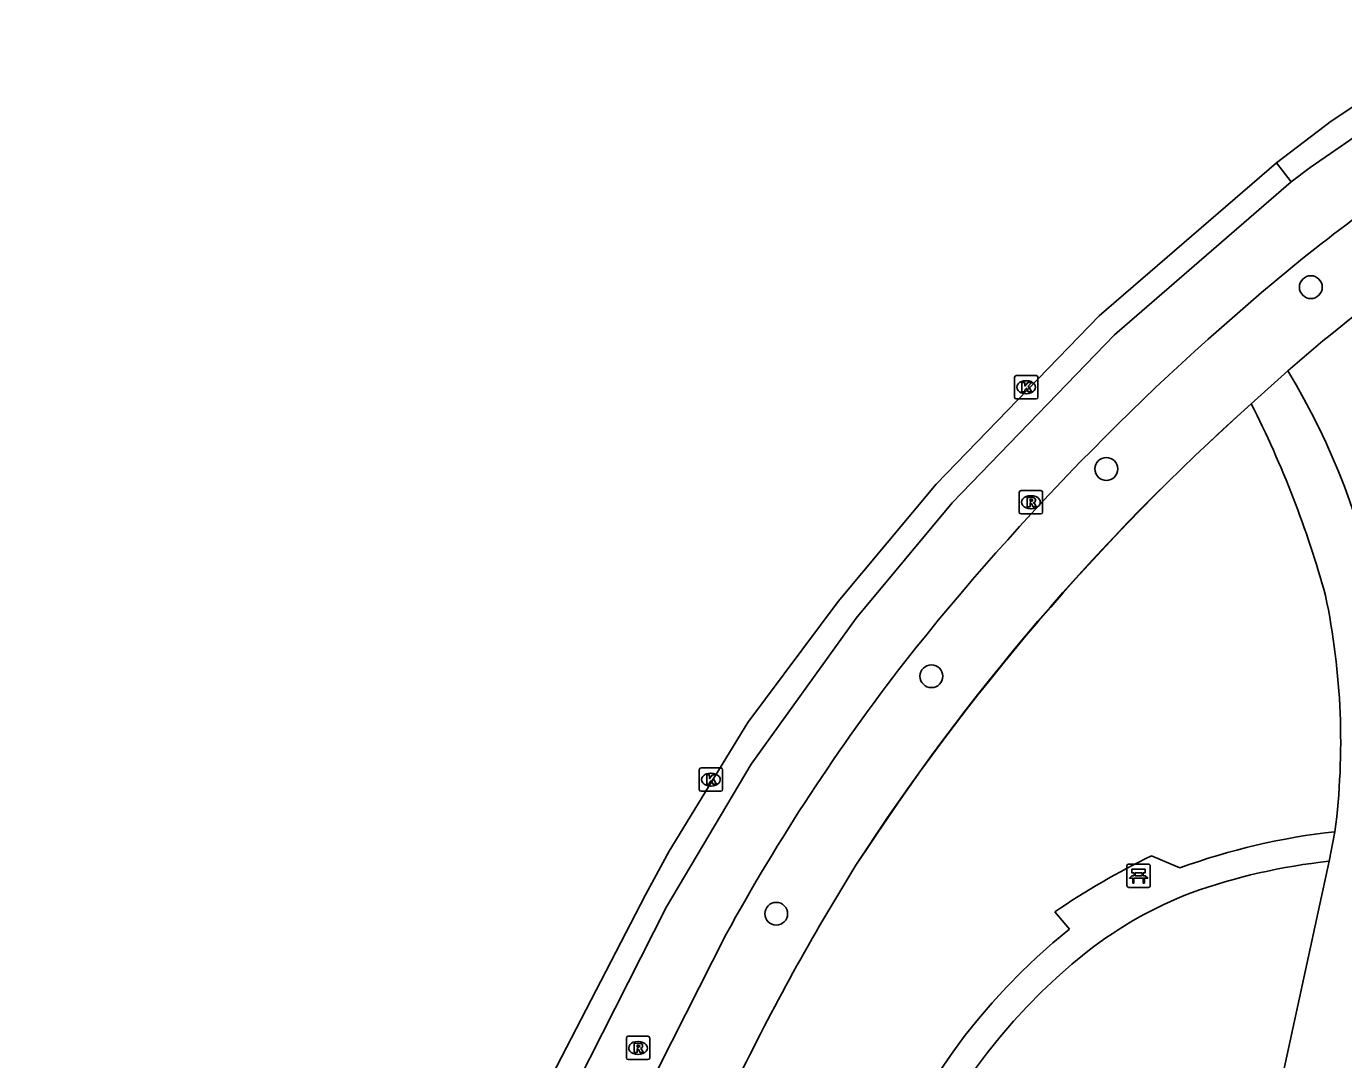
# Model space of a CAD drawing. Extents: x 159353 to 160616, y 385893 to 387321.
# Drawn here: x 159613.8 to 159670.3, y 387011.9 to 387056.2 of the extents above; entities that cross this region are included whole.
import ezdxf

# ---------------------------------------------------------------- set-up
doc = ezdxf.new("R2010")
doc.units = 0
for name, color, linetype in [('IMGEO_Bank', 7, 'Continuous'), ('IMGEO_Boom', 7, 'Continuous'), ('IMGEO_Fietspad_gesloten', 7, 'Continuous'), ('IMGEO_Hek', 7, 'Continuous'), ('IMGEO_Kolk', 7, 'Continuous'), ('IMGEO_Rijbaan_lokaal_gesloten', 7, 'Continuous'), ('IMGEO_Rioolput', 7, 'Continuous'), ('IMGEO_Voetpad_halfverhard', 7, 'Continuous'), ('IMGEO_Voetpad_open', 7, 'Continuous')]:
    doc.layers.add(name, color=color, linetype=linetype)

msp = doc.modelspace()

# ---------------------------------------------------------------- linework, layer by layer
at = {"layer": 'IMGEO_Bank'}
for p, q in [((159660.971, 387019.328), (159660.971, 387020.169)), ((159660.971, 387020.169), (159660.971, 387019.328)), ((159661.046, 387020.253), (159661.887, 387020.253)), ((159661.887, 387020.253), (159661.046, 387020.253)), ((159661.971, 387020.178), (159661.971, 387019.337)), ((159661.971, 387019.337), (159661.971, 387020.178)), ((159661.668, 387019.651), (159661.275, 387019.651)), ((159661.28, 387019.759), (159661.28, 387019.865)), ((159661.324, 387019.865), (159661.324, 387019.759)), ((159661.612, 387019.871), (159661.33, 387019.871)), ((159661.33, 387019.753), (159661.612, 387019.753)), ((159661.618, 387019.759), (159661.618, 387019.865)), ((159661.662, 387019.865), (159661.662, 387019.759)), ((159661.896, 387019.253), (159661.055, 387019.253)), ((159661.055, 387019.253), (159661.896, 387019.253))]:
    msp.add_line(p, q, dxfattribs=at)
for points in [[(159661.218, 387019.651), (159661.076, 387019.651), (159661.188, 387019.753), (159661.274, 387019.753)], [(159661.274, 387019.871), (159661.188, 387019.871), (159661.188, 387020.032), (159661.751, 387020.032), (159661.751, 387019.871), (159661.668, 387019.871)], [(159661.268, 387019.644), (159661.268, 387019.437), (159661.225, 387019.437), (159661.225, 387019.644)], [(159661.668, 387019.753), (159661.751, 387019.753), (159661.863, 387019.651), (159661.724, 387019.651)], [(159661.718, 387019.644), (159661.718, 387019.437), (159661.674, 387019.437), (159661.674, 387019.644)]]:
    msp.add_lwpolyline(points, dxfattribs=at)
for centre, radius, start, end in [((159661.049, 387020.175), 0.0779, 92.4484, 184.2845), ((159661.049, 387020.175), 0.0779, 92.4484, 184.2845), ((159661.893, 387020.175), 0.0779, 2.4484, 94.2845), ((159661.893, 387020.175), 0.0779, 2.4484, 94.2845), ((159661.218, 387019.644), 0.00671, 2.8957, 87.1043), ((159661.275, 387019.644), 0.00671, 92.8957, 177.1043), ((159661.273, 387019.864), 0.00671, 2.8957, 87.1043), ((159661.273, 387019.76), 0.00671, 272.8957, 357.1043), ((159661.33, 387019.864), 0.00671, 92.8957, 177.1043), ((159661.33, 387019.76), 0.00671, 182.8957, 267.1043), ((159661.612, 387019.864), 0.00671, 2.8957, 87.1043), ((159661.612, 387019.76), 0.00671, 272.8957, 357.1043), ((159661.669, 387019.864), 0.00671, 92.8957, 177.1043), ((159661.669, 387019.76), 0.00671, 182.8957, 267.1043), ((159661.667, 387019.644), 0.00671, 2.8957, 87.1043), ((159661.724, 387019.644), 0.00671, 92.8957, 177.1043), ((159661.049, 387019.331), 0.0779, 182.4484, 274.2845), ((159661.049, 387019.331), 0.0779, 182.4484, 274.2845), ((159661.893, 387019.331), 0.0779, 272.4484, 4.2845), ((159661.893, 387019.331), 0.0779, 272.4484, 4.2845)]:
    msp.add_arc(centre, radius, start, end, dxfattribs=at)
at = {"layer": 'IMGEO_Boom'}
for centre in [(159668.854, 387044.983), (159660.089, 387037.19), (159652.592, 387028.303), (159645.942, 387018.12)]:
    msp.add_circle(centre, 0.489, dxfattribs=at)
at = {"layer": 'IMGEO_Fietspad_gesloten'}
for points in [[(159676.358, 387055.294), (159668.819, 387050.114), (159668.004, 387049.492)], [(159668.004, 387049.492), (159660.435, 387042.942), (159653.481, 387035.743), (159649.362, 387030.799), (159644.874, 387024.537), (159641.239, 387018.415), (159631.915, 387000), (159623.923, 386984.217), (159623.751, 386984.289)], [(159613.802, 386957.615), (159626.451, 386982.977), (159635.066, 387000), (159643.792, 387017.242)]]:
    msp.add_lwpolyline(points, dxfattribs=at)
for centre, radius, start, end in [((159735.379, 386961.838), 107.667, 122.63899, 128.40438), ((159739.488, 386959.159), 112.33, 129.19772, 141.60342), ((159721.754, 386974.488), 88.915, 142.2472, 151.2598)]:
    msp.add_arc(centre, radius, start, end, dxfattribs=at)
at = {"layer": 'IMGEO_Hek'}
msp.add_lwpolyline([(159667.866, 387041.398), (159666.3, 387039.981)], dxfattribs=at)
for centre, radius, start, end in [((159710.478, 386992.768), 64.658, 125.6255, 131.22678), ((159730.469, 386967.883), 96.518, 131.66972, 147.1778), ((159734.394, 386967.24), 100.177, 148.08585, 154.17125)]:
    msp.add_arc(centre, radius, start, end, dxfattribs=at)
at = {"layer": 'IMGEO_Kolk'}
for p, q in [((159656.153, 387040.266), (159656.153, 387041.118)), ((159656.228, 387041.192), (159657.08, 387041.192)), ((159657.154, 387041.118), (159657.154, 387040.266)), ((159656.641, 387040.972), (159656.666, 387040.972)), ((159657.08, 387040.192), (159656.228, 387040.192)), ((159656.664, 387040.412), (159656.639, 387040.412)), ((159642.642, 387023.444), (159642.642, 387024.296)), ((159642.717, 387024.37), (159643.569, 387024.37)), ((159643.13, 387024.15), (159643.155, 387024.15)), ((159643.643, 387024.296), (159643.643, 387023.444)), ((159643.153, 387023.59), (159643.128, 387023.59)), ((159643.569, 387023.37), (159642.717, 387023.37))]:
    msp.add_line(p, q, dxfattribs=at)
for points in [[(159656.153, 387040.266), (159656.153, 387041.118)], [(159656.228, 387041.192), (159657.08, 387041.192)], [(159657.154, 387041.118), (159657.154, 387040.266)], [(159656.474, 387040.892), (159656.597, 387040.892), (159656.597, 387040.741), (159656.727, 387040.892), (159656.891, 387040.892), (159656.745, 387040.741), (159656.898, 387040.492), (159656.746, 387040.492), (159656.661, 387040.656), (159656.597, 387040.589), (159656.597, 387040.492), (159656.474, 387040.492), (159656.474, 387040.892)], [(159657.08, 387040.192), (159656.228, 387040.192)], [(159642.642, 387023.444), (159642.642, 387024.296)], [(159642.717, 387024.37), (159643.569, 387024.37)], [(159642.963, 387024.07), (159643.086, 387024.07), (159643.086, 387023.919), (159643.216, 387024.07), (159643.38, 387024.07), (159643.234, 387023.919), (159643.387, 387023.67), (159643.235, 387023.67), (159643.15, 387023.834), (159643.086, 387023.767), (159643.086, 387023.67), (159642.963, 387023.67), (159642.963, 387024.07)], [(159643.643, 387024.296), (159643.643, 387023.444)], [(159643.569, 387023.37), (159642.717, 387023.37)]]:
    msp.add_lwpolyline(points, dxfattribs=at)
for centre, start, end in [((159656.23, 387041.116), 91.552, 178.448), ((159656.23, 387041.116), 91.552, 178.448), ((159657.078, 387041.116), 1.552, 88.448), ((159657.078, 387041.116), 1.552, 88.448), ((159656.23, 387040.268), 181.552, 268.448), ((159656.23, 387040.268), 181.552, 268.448), ((159657.078, 387040.268), 271.552, 358.448), ((159657.078, 387040.268), 271.552, 358.448), ((159642.719, 387024.294), 91.552, 178.448), ((159642.719, 387024.294), 91.552, 178.448), ((159643.567, 387024.294), 1.552, 88.448), ((159643.567, 387024.294), 1.552, 88.448), ((159642.719, 387023.446), 181.552, 268.448), ((159642.719, 387023.446), 181.552, 268.448), ((159643.567, 387023.446), 271.552, 358.448), ((159643.567, 387023.446), 271.552, 358.448)]:
    msp.add_arc(centre, 0.0765, start, end, dxfattribs=at)
for centre, major_axis, ratio, start_param, end_param in [((159656.64, 387040.692), (-0.387, 0.002), 0.722429, 4.712389, 7.853982), ((159656.665, 387040.692), (-0.39, 0.002), 0.717154, 1.570796, 4.712389), ((159643.129, 387023.87), (-0.387, 0.002), 0.722429, 4.712389, 7.853982), ((159643.154, 387023.87), (-0.39, 0.002), 0.717154, 1.570796, 4.712389)]:
    msp.add_ellipse(centre, major_axis=major_axis, ratio=ratio, start_param=start_param, end_param=end_param, dxfattribs=at)
at = {"layer": 'IMGEO_Rijbaan_lokaal_gesloten'}
for points in [[(159667.38, 387050.32), (159669.721, 387052.097), (159675.843, 387056.165)], [(159622.923, 386984.639), (159625.471, 386989.66), (159630.644, 387000), (159633.763, 387006.233), (159640.342, 387018.931), (159641.346, 387020.808), (159644.731, 387026.319), (159648.595, 387031.506), (159652.794, 387036.54), (159659.779, 387043.757), (159667.38, 387050.32)]]:
    msp.add_lwpolyline(points, dxfattribs=at)
at = {"layer": 'IMGEO_Rioolput'}
for p, q in [((159656.358, 387035.337), (159656.358, 387036.189)), ((159656.433, 387036.263), (159657.285, 387036.263)), ((159656.846, 387036.043), (159656.871, 387036.043)), ((159657.359, 387036.189), (159657.359, 387035.337)), ((159656.869, 387035.483), (159656.844, 387035.483)), ((159657.285, 387035.263), (159656.433, 387035.263)), ((159639.518, 387011.941), (159639.518, 387012.793)), ((159639.593, 387012.867), (159640.445, 387012.867)), ((159640.519, 387012.793), (159640.519, 387011.941)), ((159640.006, 387012.647), (159640.031, 387012.647)), ((159640.445, 387011.867), (159639.593, 387011.867)), ((159640.029, 387012.087), (159640.004, 387012.087))]:
    msp.add_line(p, q, dxfattribs=at)
for points in [[(159656.358, 387035.337), (159656.358, 387036.189)], [(159656.433, 387036.263), (159657.285, 387036.263)], [(159656.947, 387035.961), (159656.695, 387035.963), (159656.695, 387035.563)], [(159657.359, 387036.189), (159657.359, 387035.337)], [(159656.695, 387035.563), (159656.819, 387035.563), (159656.819, 387035.725), (159656.83, 387035.725)], [(159656.873, 387035.882), (159656.819, 387035.882), (159656.819, 387035.801)], [(159656.819, 387035.801), (159656.871, 387035.801)], [(159656.877, 387035.696), (159656.948, 387035.563), (159657.088, 387035.563), (159657.023, 387035.689)], [(159657.285, 387035.263), (159656.433, 387035.263)], [(159639.518, 387011.941), (159639.518, 387012.793)], [(159639.593, 387012.867), (159640.445, 387012.867)], [(159640.519, 387012.793), (159640.519, 387011.941)], [(159640.107, 387012.565), (159639.855, 387012.567), (159639.855, 387012.167)], [(159639.855, 387012.167), (159639.979, 387012.167), (159639.979, 387012.329), (159639.99, 387012.329)], [(159640.033, 387012.486), (159639.979, 387012.486), (159639.979, 387012.405)], [(159639.979, 387012.405), (159640.031, 387012.405)], [(159640.037, 387012.3), (159640.108, 387012.167), (159640.248, 387012.167), (159640.183, 387012.293)], [(159640.445, 387011.867), (159639.593, 387011.867)]]:
    msp.add_lwpolyline(points, dxfattribs=at)
for centre, radius, start, end in [((159656.435, 387036.187), 0.0765, 91.552, 178.448), ((159656.435, 387036.187), 0.0765, 91.552, 178.448), ((159656.946, 387035.851), 0.109, 350.3612, 89.416), ((159657.283, 387036.187), 0.0765, 1.552, 88.448), ((159657.283, 387036.187), 0.0765, 1.552, 88.448), ((159656.829, 387035.672), 0.0533, 26.0293, 88.6989), ((159656.855, 387035.99), 0.19, 274.7715, 282.9687), ((159656.879, 387035.786), 0.0964, 77.0061, 93.1865), ((159656.893, 387035.843), 0.0378, 276.6634, 79.6772), ((159656.944, 387035.851), 0.112, 277.5842, 350.9817), ((159656.928, 387035.636), 0.108, 29.5134, 73.7905), ((159656.435, 387035.339), 0.0765, 181.552, 268.448), ((159656.435, 387035.339), 0.0765, 181.552, 268.448), ((159657.283, 387035.339), 0.0765, 271.552, 358.448), ((159657.283, 387035.339), 0.0765, 271.552, 358.448), ((159639.595, 387012.791), 0.0765, 91.552, 178.448), ((159639.595, 387012.791), 0.0765, 91.552, 178.448), ((159640.443, 387012.791), 0.0765, 1.552, 88.448), ((159640.443, 387012.791), 0.0765, 1.552, 88.448), ((159639.989, 387012.276), 0.0533, 26.0293, 88.6989), ((159640.015, 387012.594), 0.19, 274.7715, 282.9687), ((159640.039, 387012.39), 0.0964, 77.0061, 93.1865), ((159640.053, 387012.447), 0.0378, 276.6634, 79.6772), ((159640.106, 387012.455), 0.109, 350.3612, 89.416), ((159640.104, 387012.455), 0.112, 277.5842, 350.9817), ((159640.088, 387012.24), 0.108, 29.5134, 73.7905), ((159639.595, 387011.943), 0.0765, 181.552, 268.448), ((159639.595, 387011.943), 0.0765, 181.552, 268.448), ((159640.443, 387011.943), 0.0765, 271.552, 358.448), ((159640.443, 387011.943), 0.0765, 271.552, 358.448)]:
    msp.add_arc(centre, radius, start, end, dxfattribs=at)
for centre, major_axis, ratio, start_param, end_param in [((159656.845, 387035.763), (-0.387, 0.002), 0.722429, 4.712389, 7.853982), ((159656.87, 387035.763), (-0.39, 0.002), 0.717154, 1.570796, 4.712389), ((159640.005, 387012.367), (-0.387, 0.002), 0.722429, 4.712389, 7.853982), ((159640.03, 387012.367), (-0.39, 0.002), 0.717154, 1.570796, 4.712389)]:
    msp.add_ellipse(centre, major_axis=major_axis, ratio=ratio, start_param=start_param, end_param=end_param, dxfattribs=at)
at = {"layer": 'IMGEO_Voetpad_halfverhard'}
for points in [[(159663.24, 387020.086), (159662.025, 387020.6)], [(159657.885, 387018.202), (159658.51, 387017.458)]]:
    msp.add_lwpolyline(points, dxfattribs=at)
for centre, radius, start, end in [((159673.045, 386993.119), 28.694, 96.3166, 109.9809), ((159675.245, 386993.003), 30.6, 115.5969, 124.5643), ((159672.269, 386995.292), 25.216, 95.978, 109.8161), ((159669.922, 387002.844), 17.318, 110.9805, 127.8432), ((159675.225, 386996.591), 26.736, 128.6954, 190.636), ((159675.133, 386996.564), 25.476, 128.4347, 190.7422)]:
    msp.add_arc(centre, radius, start, end, dxfattribs=at)
at = {"layer": 'IMGEO_Voetpad_open'}
for points in [[(159668.004, 387049.492), (159667.38, 387050.32)], [(159666.3, 387039.981), (159667.866, 387041.398)], [(159669.888, 387021.639), (159669.643, 387020.37)], [(159669.643, 387020.37), (159664.919, 386998.657), (159667.092, 386998.157), (159664.376, 386985.817), (159665.072, 386985.673), (159661.022, 386967.35)]]:
    msp.add_lwpolyline(points, dxfattribs=at)
for centre, radius, start, end in [((159710.478, 386992.768), 64.658, 125.6255, 131.22678), ((159642.145, 387025.745), 30.109, 349.3704, 31.3239), ((159732.024, 386966.551), 98.547, 131.83029, 147.01723), ((159627.218, 387020.129), 43.835, 15.4005, 26.9287), ((159639.674, 387025.493), 30.459, 352.7309, 11.8928), ((159734.394, 386967.24), 100.177, 148.08585, 154.17125)]:
    msp.add_arc(centre, radius, start, end, dxfattribs=at)

doc.saveas('drawing.dxf')
